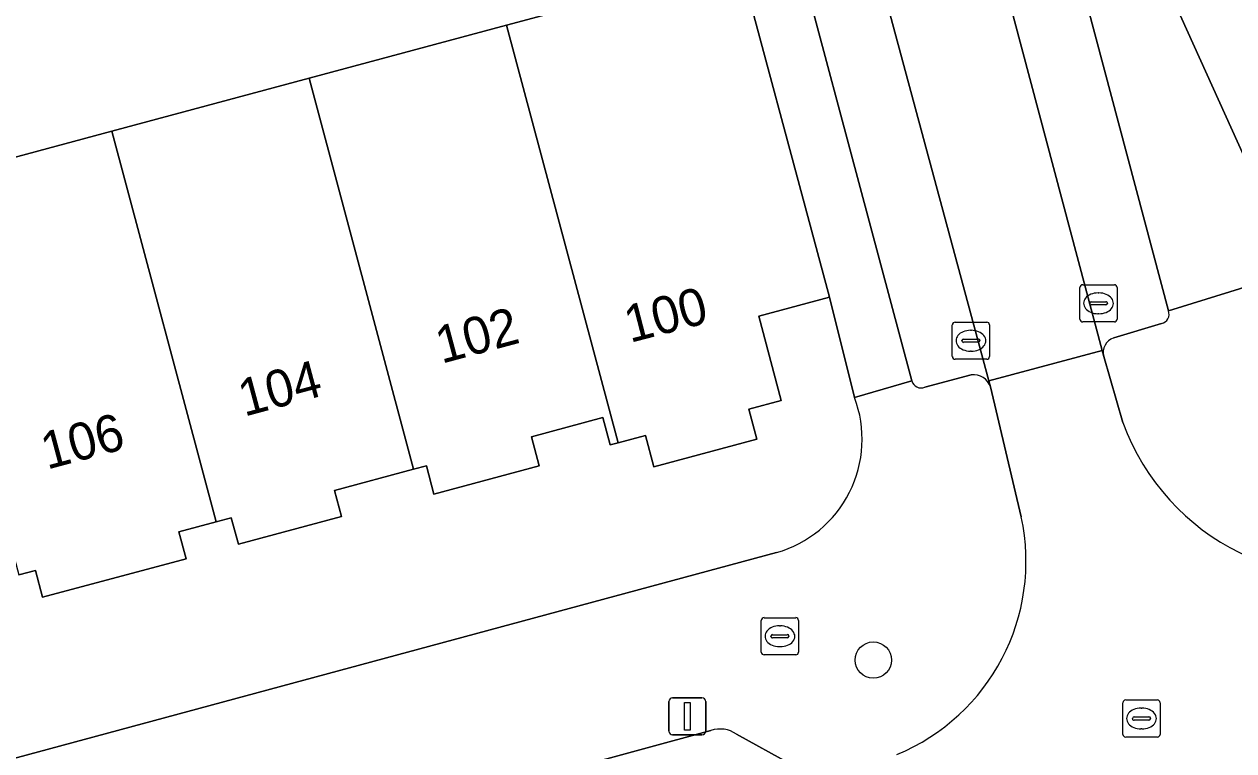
# Model space of a CAD drawing. Extents: x 162542 to 163147, y 380779 to 381521.
# Drawn here: x 162939.73 to 162972.3, y 380889.76 to 380909.3 of the extents above; entities that cross this region are included whole.
import ezdxf

# ---------------------------------------------------------------- set-up
doc = ezdxf.new("R2010")
doc.units = 0
for name, color, linetype in [('IMGEO_Boom', 7, 'Continuous'), ('IMGEO_Brandkraan', 7, 'Continuous'), ('IMGEO_Erf', 7, 'Continuous'), ('IMGEO_Kolk', 7, 'Continuous'), ('IMGEO_Lichtmast', 7, 'Continuous'), ('IMGEO_Pand', 7, 'Continuous'), ('IMGEO_Pand_nummerreeks', 7, 'Continuous'), ('IMGEO_Parkeervlak_open', 7, 'Continuous'), ('IMGEO_Rijbaan_lokaal_open', 7, 'Continuous'), ('IMGEO_Rioolput', 7, 'Continuous'), ('IMGEO_Voetpad_open', 7, 'Continuous')]:
    doc.layers.add(name, color=color, linetype=linetype)

msp = doc.modelspace()

# ---------------------------------------------------------------- linework, layer by layer
at = {"layer": 'IMGEO_Boom'}
msp.add_circle((162962.589, 380892.196), 0.489, dxfattribs=at)
at = {"layer": 'IMGEO_Brandkraan'}
for p, q in [((162959.574, 380892.412), (162959.574, 380893.264)), ((162959.649, 380893.338), (162960.501, 380893.338)), ((162960.575, 380893.264), (162960.575, 380892.412)), ((162960.062, 380893.118), (162960.087, 380893.118)), ((162959.833, 380892.832), (162959.833, 380892.844)), ((162960.271, 380892.795), (162959.873, 380892.795)), ((162959.876, 380892.881), (162960.274, 380892.881)), ((162960.317, 380892.844), (162960.317, 380892.832)), ((162960.501, 380892.338), (162959.649, 380892.338)), ((162960.085, 380892.558), (162960.06, 380892.558))]:
    msp.add_line(p, q, dxfattribs=at)
for points in [[(162959.574, 380892.412), (162959.574, 380893.264)], [(162959.649, 380893.338), (162960.501, 380893.338)], [(162960.575, 380893.264), (162960.575, 380892.412)], [(162960.501, 380892.338), (162959.649, 380892.338)]]:
    msp.add_lwpolyline(points, dxfattribs=at)
for centre, radius, start, end in [((162959.651, 380893.262), 0.0765, 91.552, 178.448), ((162959.651, 380893.262), 0.0765, 91.552, 178.448), ((162960.499, 380893.262), 0.0765, 1.552, 88.448), ((162960.499, 380893.262), 0.0765, 1.552, 88.448), ((162959.873, 380892.841), 0.0403, 85.8775, 175.7526), ((162959.87, 380892.831), 0.0366, 178.938, 274.7102), ((162960.274, 380892.838), 0.043, 264.8664, 352.4533), ((162960.278, 380892.843), 0.0386, 1.7309, 96.639), ((162959.651, 380892.414), 0.0765, 181.552, 268.448), ((162959.651, 380892.414), 0.0765, 181.552, 268.448), ((162960.499, 380892.414), 0.0765, 271.552, 358.448), ((162960.499, 380892.414), 0.0765, 271.552, 358.448)]:
    msp.add_arc(centre, radius, start, end, dxfattribs=at)
for centre, major_axis, ratio, start_param, end_param in [((162960.061, 380892.838), (-0.387, 0.002), 0.722429, 4.712389, 7.853982), ((162960.086, 380892.838), (-0.39, 0.002), 0.717154, 1.570796, 4.712389)]:
    msp.add_ellipse(centre, major_axis=major_axis, ratio=ratio, start_param=start_param, end_param=end_param, dxfattribs=at)
at = {"layer": 'IMGEO_Erf'}
for points in [[(162920.845, 380900.718), (162926.157, 380902.145), (162931.469, 380903.571), (162936.781, 380904.997), (162942.092, 380906.423), (162947.403, 380907.85), (162952.716, 380909.276), (162956.056, 380910.173), (162955.63, 380911.762), (162958.563, 380912.55), (162957.55, 380916.599), (162949.048, 380914.332), (162945.816, 380913.47), (162945.655, 380914.074), (162940.422, 380912.679), (162937.88, 380912.001), (162937.326, 380914.082), (162939.87, 380914.744), (162945.1, 380916.155), (162945.042, 380916.372), (162918.622, 380909.332)], [(162962.086, 380899.258), (162961.408, 380901.957), (162959.504, 380901.446), (162960.112, 380899.181), (162959.238, 380898.946), (162959.453, 380898.143), (162956.684, 380897.399), (162956.459, 380898.24), (162955.716, 380898.041), (162955.504, 380897.984), (162955.306, 380898.722), (162953.386, 380898.207), (162953.596, 380897.424), (162950.76, 380896.663), (162950.556, 380897.424), (162950.212, 380897.332), (162948.084, 380896.76), (162948.272, 380896.06), (162945.496, 380895.314), (162945.304, 380896.027), (162944.897, 380895.918), (162943.89, 380895.648), (162944.085, 380894.923), (162940.222, 380893.886), (162940.029, 380894.606), (162939.587, 380894.487)], [(162921.464, 380884.7), (162959.985, 380895.09)]]:
    msp.add_lwpolyline(points, dxfattribs=at)
msp.add_arc((162959.118, 380898.14), 3.171, 285.8623, 20.6343, dxfattribs=at)
at = {"layer": 'IMGEO_Kolk'}
for p, q in [((162968.152, 380901.369), (162968.152, 380902.221)), ((162968.227, 380902.295), (162969.079, 380902.295)), ((162968.64, 380902.075), (162968.665, 380902.075)), ((162969.153, 380902.221), (162969.153, 380901.369)), ((162968.411, 380901.789), (162968.411, 380901.801)), ((162968.849, 380901.752), (162968.451, 380901.752)), ((162968.454, 380901.838), (162968.852, 380901.838)), ((162968.895, 380901.801), (162968.895, 380901.789)), ((162968.663, 380901.515), (162968.638, 380901.515)), ((162964.717, 380900.363), (162964.717, 380901.215)), ((162964.792, 380901.289), (162965.644, 380901.289)), ((162965.205, 380901.069), (162965.23, 380901.069)), ((162965.718, 380901.215), (162965.718, 380900.363)), ((162969.079, 380901.295), (162968.227, 380901.295)), ((162964.976, 380900.783), (162964.976, 380900.795)), ((162965.414, 380900.746), (162965.016, 380900.746)), ((162965.019, 380900.832), (162965.417, 380900.832)), ((162965.46, 380900.795), (162965.46, 380900.783)), ((162965.228, 380900.509), (162965.203, 380900.509)), ((162965.644, 380900.289), (162964.792, 380900.289))]:
    msp.add_line(p, q, dxfattribs=at)
for points in [[(162968.152, 380901.369), (162968.152, 380902.221)], [(162968.227, 380902.295), (162969.079, 380902.295)], [(162969.153, 380902.221), (162969.153, 380901.369)], [(162964.717, 380900.363), (162964.717, 380901.215)], [(162964.792, 380901.289), (162965.644, 380901.289)], [(162965.718, 380901.215), (162965.718, 380900.363)], [(162969.079, 380901.295), (162968.227, 380901.295)], [(162965.644, 380900.289), (162964.792, 380900.289)]]:
    msp.add_lwpolyline(points, dxfattribs=at)
for centre, radius, start, end in [((162968.229, 380902.219), 0.0765, 91.552, 178.448), ((162968.229, 380902.219), 0.0765, 91.552, 178.448), ((162969.077, 380902.219), 0.0765, 1.552, 88.448), ((162969.077, 380902.219), 0.0765, 1.552, 88.448), ((162968.451, 380901.798), 0.0403, 85.8775, 175.7526), ((162968.448, 380901.788), 0.0366, 178.938, 274.7102), ((162968.852, 380901.795), 0.043, 264.8664, 352.4533), ((162968.856, 380901.8), 0.0386, 1.7309, 96.639), ((162968.229, 380901.371), 0.0765, 181.552, 268.448), ((162968.229, 380901.371), 0.0765, 181.552, 268.448), ((162969.077, 380901.371), 0.0765, 271.552, 358.448), ((162969.077, 380901.371), 0.0765, 271.552, 358.448), ((162964.794, 380901.213), 0.0765, 91.552, 178.448), ((162964.794, 380901.213), 0.0765, 91.552, 178.448), ((162965.642, 380901.213), 0.0765, 1.552, 88.448), ((162965.642, 380901.213), 0.0765, 1.552, 88.448), ((162965.016, 380900.792), 0.0403, 85.8775, 175.7526), ((162965.013, 380900.782), 0.0366, 178.938, 274.7102), ((162965.417, 380900.789), 0.043, 264.8664, 352.4533), ((162965.421, 380900.794), 0.0386, 1.7309, 96.639), ((162964.794, 380900.365), 0.0765, 181.552, 268.448), ((162964.794, 380900.365), 0.0765, 181.552, 268.448), ((162965.642, 380900.365), 0.0765, 271.552, 358.448), ((162965.642, 380900.365), 0.0765, 271.552, 358.448)]:
    msp.add_arc(centre, radius, start, end, dxfattribs=at)
for centre, major_axis, ratio, start_param, end_param in [((162968.639, 380901.795), (-0.387, 0.002), 0.722429, 4.712389, 7.853982), ((162968.664, 380901.795), (-0.39, 0.002), 0.717154, 1.570796, 4.712389), ((162965.204, 380900.789), (-0.387, 0.002), 0.722429, 4.712389, 7.853982), ((162965.229, 380900.789), (-0.39, 0.002), 0.717154, 1.570796, 4.712389)]:
    msp.add_ellipse(centre, major_axis=major_axis, ratio=ratio, start_param=start_param, end_param=end_param, dxfattribs=at)
at = {"layer": 'IMGEO_Lichtmast'}
for p, q in [((162957.087, 380890.284), (162957.087, 380891.084)), ((162957.087, 380891.084), (162957.087, 380890.284)), ((162957.187, 380891.184), (162957.977, 380891.184)), ((162957.977, 380891.184), (162957.187, 380891.184)), ((162958.077, 380891.084), (162958.077, 380890.284)), ((162958.077, 380890.284), (162958.077, 380891.084)), ((162957.977, 380890.184), (162957.187, 380890.184)), ((162957.187, 380890.184), (162957.977, 380890.184))]:
    msp.add_line(p, q, dxfattribs=at)
msp.add_lwpolyline([(162957.507, 380891.059), (162957.657, 380891.059), (162957.657, 380890.309), (162957.507, 380890.309), (162957.507, 380891.059)], dxfattribs=at)
for centre, start, end in [((162957.187, 380891.084), 90, 180), ((162957.187, 380891.084), 90, 180), ((162957.977, 380891.084), 0, 90), ((162957.977, 380891.084), 360, 90), ((162957.187, 380890.284), 180, 270), ((162957.187, 380890.284), 180, 270), ((162957.977, 380890.284), 270, 0), ((162957.977, 380890.284), 270, 0)]:
    msp.add_arc(centre, 0.1, start, end, dxfattribs=at)
at = {"layer": 'IMGEO_Pand'}
for points in [[(162979.529, 380906.179), (162974.708, 380917.091), (162971.768, 380915.72), (162971.155, 380917.053), (162968.08, 380915.681), (162972.603, 380905.685), (162974.376, 380906.475), (162975.404, 380904.279), (162976.316, 380904.694), (162976.602, 380904.011), (162979.367, 380905.216), (162979, 380905.928)], [(162952.716, 380909.276), (162955.716, 380898.041), (162956.459, 380898.24), (162956.684, 380897.399), (162959.453, 380898.143), (162959.238, 380898.946), (162960.112, 380899.181), (162959.504, 380901.446), (162961.408, 380901.957), (162958.563, 380912.55), (162955.63, 380911.762), (162956.056, 380910.173)], [(162950.212, 380897.332), (162950.556, 380897.424), (162950.76, 380896.663), (162953.596, 380897.424), (162953.386, 380898.207), (162955.306, 380898.722), (162955.504, 380897.984), (162955.716, 380898.041), (162952.716, 380909.276), (162947.403, 380907.85)], [(162947.403, 380907.85), (162942.092, 380906.423), (162944.897, 380895.918), (162945.304, 380896.027), (162945.496, 380895.314), (162948.272, 380896.06), (162948.084, 380896.76), (162950.212, 380897.332)], [(162936.781, 380904.997), (162939.587, 380894.487), (162940.029, 380894.606), (162940.222, 380893.886), (162944.085, 380894.923), (162943.89, 380895.648), (162944.897, 380895.918), (162942.092, 380906.423)]]:
    msp.add_lwpolyline(points, close=True, dxfattribs=at)
at = {"layer": 'IMGEO_Parkeervlak_open'}
for points in [[(162964.033, 380918.276), (162968.749, 380900.529), (162968.793, 380900.362)], [(162970.534, 380901.589), (162966.158, 380918.054)], [(162965.743, 380899.546), (162965.699, 380899.709), (162961.096, 380916.787)], [(162959.381, 380915.595), (162963.629, 380899.712)], [(162969.062, 380900.865), (162970.35, 380901.255)], [(162963.975, 380899.539), (162965.227, 380899.868)], [(162958.219, 380890.304), (162926.105, 380881.57)], [(162960.365, 380889.396), (162958.908, 380890.205)]]:
    msp.add_lwpolyline(points, dxfattribs=at)
for centre, radius, start, end in [((162970.304, 380901.498), 0.248, 280.7811, 21.5183), ((162969.201, 380900.467), 0.422, 109.2974, 194.4277), ((162965.293, 380899.4), 0.473, 17.9894, 98.0797), ((162963.874, 380899.77), 0.252, 193.3625, 293.5074), ((162958.464, 380889.565), 0.778, 55.2633, 108.3833), ((162911.249, 381054.475), 177.842, 287.00523, 292.85031)]:
    msp.add_arc(centre, radius, start, end, dxfattribs=at)
at = {"layer": 'IMGEO_Rijbaan_lokaal_open'}
for points in [[(162953.706, 380948.086), (162958.51, 380930.441), (162958.873, 380929.023), (162959.022, 380928.201), (162959.089, 380927.574), (162959.887, 380921.279), (162960.14, 380920.317), (162961.096, 380916.787), (162965.699, 380899.709), (162968.749, 380900.529), (162964.033, 380918.276), (162963.872, 380919.033)], [(162969.311, 380898.59), (162968.793, 380900.362), (162968.749, 380900.529), (162965.699, 380899.709), (162965.743, 380899.546), (162966.572, 380896.047)]]:
    msp.add_lwpolyline(points, dxfattribs=at)
for centre, radius, start, end in [((162975.221, 380900.732), 6.286, 199.9268, 287.8241), ((162961.073, 380894.855), 5.627, 292.4998, 12.2317), ((162911.249, 381054.475), 177.842, 287.00523, 292.85031)]:
    msp.add_arc(centre, radius, start, end, dxfattribs=at)
at = {"layer": 'IMGEO_Rioolput'}
for p, q in [((162969.31, 380890.198), (162969.31, 380891.05)), ((162969.385, 380891.124), (162970.237, 380891.124)), ((162970.311, 380891.05), (162970.311, 380890.198)), ((162969.569, 380890.618), (162969.569, 380890.63)), ((162969.612, 380890.667), (162970.01, 380890.667)), ((162969.798, 380890.904), (162969.823, 380890.904)), ((162970.053, 380890.63), (162970.053, 380890.618)), ((162970.007, 380890.581), (162969.609, 380890.581)), ((162969.821, 380890.344), (162969.796, 380890.344)), ((162970.237, 380890.124), (162969.385, 380890.124))]:
    msp.add_line(p, q, dxfattribs=at)
for points in [[(162969.31, 380890.198), (162969.31, 380891.05)], [(162969.385, 380891.124), (162970.237, 380891.124)], [(162970.311, 380891.05), (162970.311, 380890.198)], [(162970.237, 380890.124), (162969.385, 380890.124)]]:
    msp.add_lwpolyline(points, dxfattribs=at)
for centre, radius, start, end in [((162969.387, 380891.048), 0.0765, 91.552, 178.448), ((162969.387, 380891.048), 0.0765, 91.552, 178.448), ((162970.235, 380891.048), 0.0765, 1.552, 88.448), ((162970.235, 380891.048), 0.0765, 1.552, 88.448), ((162969.609, 380890.627), 0.0403, 85.8775, 175.7526), ((162969.606, 380890.617), 0.0366, 178.938, 274.7102), ((162970.01, 380890.624), 0.043, 264.8664, 352.4533), ((162970.014, 380890.629), 0.0386, 1.7309, 96.639), ((162969.387, 380890.2), 0.0765, 181.552, 268.448), ((162969.387, 380890.2), 0.0765, 181.552, 268.448), ((162970.235, 380890.2), 0.0765, 271.552, 358.448), ((162970.235, 380890.2), 0.0765, 271.552, 358.448)]:
    msp.add_arc(centre, radius, start, end, dxfattribs=at)
for centre, major_axis, ratio, start_param, end_param in [((162969.797, 380890.624), (-0.387, 0.002), 0.722429, 4.712389, 7.853982), ((162969.822, 380890.624), (-0.39, 0.002), 0.717154, 1.570796, 4.712389)]:
    msp.add_ellipse(centre, major_axis=major_axis, ratio=ratio, start_param=start_param, end_param=end_param, dxfattribs=at)
at = {"layer": 'IMGEO_Voetpad_open'}
for points in [[(162950.43, 380937.718), (162951.605, 380933.312), (162952.713, 380929.16), (162954.051, 380929.517), (162955.258, 380924.99), (162956.465, 380920.465), (162956.775, 380919.501), (162957.55, 380916.599), (162958.563, 380912.55), (162961.408, 380901.957), (162962.086, 380899.258), (162963.629, 380899.712), (162959.381, 380915.595)], [(162973.701, 380903.378), (162972.603, 380905.685), (162968.08, 380915.681), (162967.708, 380917.376), (162966.504, 380921.889)], [(162966.158, 380918.054), (162970.534, 380901.589), (162974.097, 380902.7)], [(162974.097, 380902.7), (162970.534, 380901.589)], [(162970.35, 380901.255), (162969.062, 380900.865)], [(162968.793, 380900.362), (162969.311, 380898.59)], [(162965.227, 380899.868), (162963.975, 380899.539)], [(162963.629, 380899.712), (162962.086, 380899.258)], [(162966.572, 380896.047), (162965.743, 380899.546)], [(162959.985, 380895.09), (162921.464, 380884.7)], [(162926.105, 380881.57), (162958.219, 380890.304)], [(162958.908, 380890.205), (162960.365, 380889.396)]]:
    msp.add_lwpolyline(points, dxfattribs=at)
for centre, radius, start, end in [((162970.304, 380901.498), 0.248, 280.7811, 21.5183), ((162969.201, 380900.467), 0.422, 109.2974, 194.4277), ((162965.293, 380899.4), 0.473, 17.9894, 98.0797), ((162963.874, 380899.77), 0.252, 193.3625, 293.5074), ((162959.118, 380898.14), 3.171, 285.8623, 20.6343), ((162975.221, 380900.732), 6.286, 199.9268, 287.8241), ((162961.073, 380894.855), 5.627, 292.4998, 12.2317), ((162958.464, 380889.565), 0.778, 55.2633, 108.3833)]:
    msp.add_arc(centre, radius, start, end, dxfattribs=at)

# ---------------------------------------------------------------- texts
at = {"layer": 'IMGEO_Pand_nummerreeks'}
for s, rotation, p in [('100', 14.5402, (162956.039, 380900.728)), ('102', 15.0127, (162950.965, 380900.167)), ('104', 15.0127, (162945.654, 380898.743)), ('106', 15.0127, (162940.342, 380897.318))]:
    msp.add_text(s, height=1, rotation=rotation, dxfattribs=at).set_placement(p)

doc.saveas('drawing.dxf')
